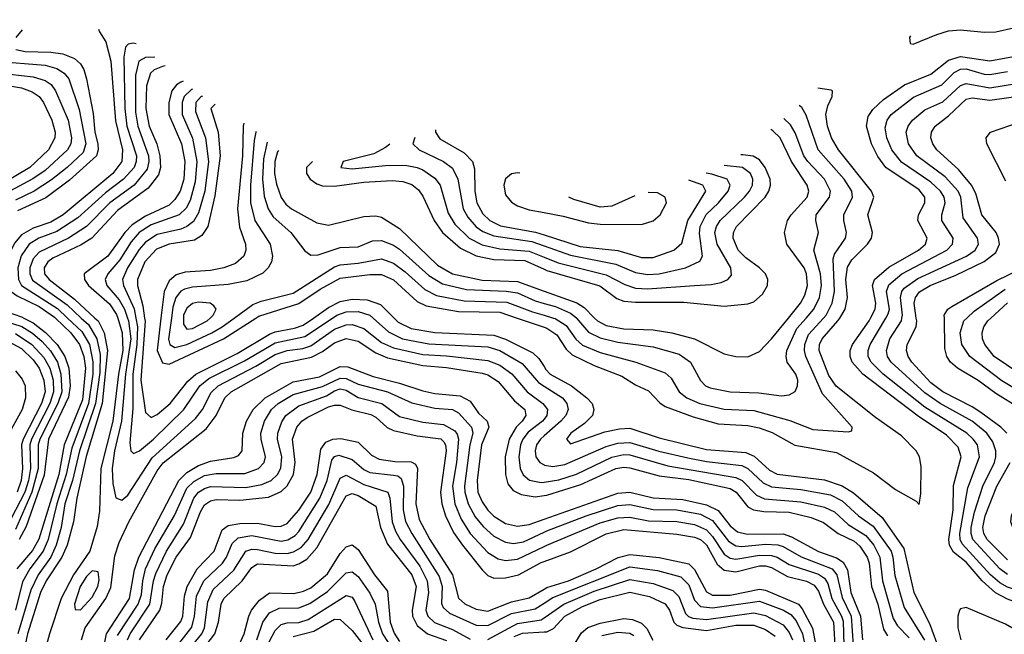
# Model space of a CAD drawing. Header units: inches. Extents: x 501365 to 657855, y 482276 to 547543.
# Tile 445 of 656: x 558224 to 561559, y 538928 to 541011. Entities that reach past the tile are written whole.
import ezdxf

# ---------------------------------------------------------------- set-up
doc = ezdxf.new("R2010")
doc.units = ezdxf.units.IN
doc.header["$MEASUREMENT"] = 0
for name, color, linetype in [('A5553', 7, 'Continuous'), ('A5554', 7, 'Continuous'), ('A5563', 7, 'Continuous'), ('A5564', 7, 'Continuous')]:
    doc.layers.add(name, color=color, linetype=linetype)

msp = doc.modelspace()

# ---------------------------------------------------------------- linework, layer by layer
at = {"layer": 'A5553', "color": 5}
for points, elevation in [([(558142, 540000), (558231.1, 539971.1), (558268.2, 539948.2), (558299.9, 539919.9), (558328.5, 539888.5), (558352.4, 539850), (558364.1, 539810), (558367.3, 539750), (558353.7, 539710), (558292, 539590), (558287.4, 539570), (558286.7, 539490), (558265.7, 539410), (558210, 539283.3)], 3960), ([(558479, 540000), (558489.8, 539990), (558510.2, 539950), (558522.1, 539890), (558503.7, 539710), (558449.7, 539530.3), (558417.6, 539390), (558406.8, 539310), (558384.6, 539230), (558367.3, 539190), (558313.9, 539110), (558295.2, 539070), (558251.1, 538930), (558229.4, 538830), (558197.1, 538762.9)], 4080), ([(558386.3, 540000), (558434.8, 539954.8), (558460.4, 539910), (558471.9, 539851.9), (558472.1, 539810), (558457.6, 539710), (558400.6, 539559.4), (558381.8, 539470), (558349.8, 539370), (558320.9, 539250), (558303.9, 539210), (558258.3, 539150), (558234.1, 539105.9), (558209.9, 539010)], 4040), ([(558345, 540000), (558397.9, 539950), (558426.9, 539910), (558441.5, 539870), (558446.9, 539830), (558436.7, 539723.3), (558374.5, 539570), (558356.6, 539470), (558289.2, 539250.8), (558267.8, 539212.2), (558215.1, 539150)], 4020), ([(558433, 540000), (558457.5, 539977.5), (558485, 539930), (558496.3, 539876.3), (558495.4, 539815.4), (558481.5, 539710), (558426.3, 539550), (558403, 539450), (558377.7, 539370), (558364.8, 539290), (558348, 539230), (558329.6, 539190), (558286.5, 539130), (558261.9, 539078.1), (558217.5, 538930)], 4060), ([(558237.9, 540000), (558270, 539983.4), (558311.3, 539951.3), (558350.7, 539910.7), (558377.7, 539870), (558390.5, 539830.5), (558395, 539770), (558390, 539732.2), (558321.8, 539590), (558307.1, 539467.1), (558246.2, 539293.8), (558222, 539250)], 3980), ([(558556.2, 540000), (558571.6, 539950), (558573.5, 539890), (558558.4, 539810), (558539.5, 539650), (558499.3, 539490), (558494.5, 539345.5), (558486.2, 539293.8), (558461.3, 539210), (558406.1, 539130), (558364.2, 539050), (558324.7, 538930), (558285.8, 538785.8)], 4120), ([(558589.2, 540000), (558592.5, 539990), (558600.4, 539930), (558582.5, 539810), (558568.8, 539650), (558545.9, 539550), (558537.7, 539490), (558539.9, 539439.9), (558550, 539390.3), (558570, 539382.6), (558590, 539399.3), (558673.4, 539526.6), (558820, 539660), (558843, 539690), (558872.4, 539747.6), (558896.4, 539770), (559023.6, 539836.4), (559090, 539876.4), (559130, 539889.9), (559183.1, 539896.9), (559210, 539905.3), (559290, 539962.3), (559330, 539977.1), (559350, 539977.8), (559390, 539964.7), (559450, 539916.9), (559490, 539898.7), (559590, 539876.5), (559670, 539872.4), (559810, 539856.2), (559850, 539839.9), (559891.4, 539811.4), (559943.4, 539750), (559996.3, 539710), (560000, 539705.2)], 4140), ([(558617.9, 540000), (558623.8, 539970), (558621.4, 539910), (558608, 539810), (558606.9, 539693.1), (558596.9, 539576.9), (558601.2, 539550), (558610, 539540.5), (558630, 539549.6), (558677.9, 539590), (558780.4, 539690), (558833.9, 539770), (558864.8, 539795.2), (558985.1, 539854.9), (559090, 539915.6), (559190, 539936.9), (559283.6, 540000)], 4160), ([(558647.4, 540000), (558649, 539989), (558634.6, 539790), (558650, 539679.7), (558670, 539662.9), (558690, 539673.5), (558733.9, 539710), (558793.9, 539786.1), (558820.6, 539810), (558960.6, 539879.4), (559070, 539945.1), (559090, 539953.7), (559154.4, 539965.6), (559184.2, 539975.8), (559219, 540000)], 4180), ([(558702.8, 540000), (558690.2, 539890.2), (558707.7, 539847.7), (558730, 539843.6), (558914.2, 539930), (559024.1, 540000)], 4220), ([(558738.2, 540000), (558728.7, 539928.7), (558733, 539910), (558750, 539899.9), (558790, 539909.8), (558875.5, 539950), (558909.9, 539970), (558951, 540000)], 4240), ([(558779.3, 540000), (558778.8, 539978.8), (558790, 539962.8), (558810, 539964.3), (558858.8, 539990), (558869.4, 540000)], 4260), ([(559421.6, 540000), (559473.4, 539953.4), (559520.5, 539930), (559610, 539912.4), (559810, 539902.6), (559850.5, 539890.5), (559926.4, 539846.4), (559981.3, 539781.3), (560000, 539769.4)], 4160), ([(559492.5, 540000), (559506.3, 539986.3), (559550, 539964.1), (559630, 539950.7), (559830, 539942.4), (559870, 539928.7), (559962, 539882), (559982.7, 539862.7), (560000, 539835.2)], 4180), ([(559909.1, 540000), (560000, 539969)], 4220), ([(558210, 539947.1), (558265, 539910), (558305.9, 539865.9), (558326.4, 539830), (558337.2, 539790), (558339.2, 539750), (558326.2, 539710), (558263.8, 539590), (558258.7, 539570), (558260.6, 539490), (558254.3, 539450), (558241.4, 539410), (558179.9, 539290)], 3940), ([(558169.1, 539930), (558230, 539897.3), (558270, 539858.2), (558290.6, 539830), (558306.2, 539790), (558310, 539750), (558298.1, 539710), (558236.5, 539590), (558230.4, 539570), (558234.2, 539490), (558229.1, 539450), (558216, 539410)], 3920), ([(558433.5, 538910), (558446, 538950), (558516.1, 539050), (558533, 539087), (558546.1, 539193.9), (558560.6, 539239.4), (558593.4, 539310), (558690, 539482.4), (558710, 539509.2), (558855.6, 539624.3), (558889.9, 539670), (558918.7, 539730), (558940.1, 539750), (559110, 539845.9), (559212.8, 539867.2), (559250, 539886.1), (559290, 539916.2), (559330, 539930.5), (559370, 539921.2), (559430, 539882.3), (559470, 539865.2), (559590, 539838.6), (559670, 539831.9), (559790, 539813.3), (559810, 539807.1), (559845.1, 539785.1), (559899.5, 539719.5), (559935.1, 539690), (559937.9, 539670), (559925.5, 539650), (559905.1, 539630), (559881.6, 539590), (559868.9, 539530), (559869.3, 539470), (559877.8, 539437.8), (559895.8, 539415.8), (559922, 539402), (559970, 539393.7), (560000, 539398.2)], 4120), ([(558210, 539820.8), (558232.9, 539792.9), (558243.2, 539770), (558244.5, 539730), (558232.6, 539690), (558177.2, 539590)], 3880), ([(558510.3, 538890), (558518.1, 538930), (558596.2, 539050), (558612.6, 539147.4), (558627.3, 539190), (558762.8, 539450), (558790, 539476.2), (558830, 539499.8), (558870, 539514.5), (558950, 539526.9), (558965.3, 539534.7), (558977.2, 539550), (558979.9, 539610), (558992.9, 539650), (559014.9, 539690), (559055.7, 539730), (559150, 539783.9), (559239.7, 539800.3), (559310, 539835.5), (559335.1, 539835.1), (559421.8, 539801.8), (559510, 539779.7), (559590, 539753.3), (559630, 539744.7), (559716.2, 539736.2), (559750, 539717.8), (559777.6, 539677.6), (559807.4, 539650), (559812.5, 539630), (559788.3, 539570), (559773.8, 539450), (559775.9, 539410), (559790, 539377.4), (559810, 539348.6), (559830, 539328.4), (559870, 539303.8), (559910, 539294.8), (559950, 539300.4), (560000, 539318.2)], 4080), ([(558555.8, 538924.2), (558625.3, 539030), (558636.6, 539063.4), (558640.8, 539110), (558650.8, 539150), (558682.3, 539217.7), (558749, 539331), (558790, 539423), (558813.5, 539446.5), (558850, 539466.1), (558890, 539473.8), (558986.3, 539473.7), (559033.5, 539490), (559052.1, 539510), (559056.8, 539530), (559041.6, 539590), (559041, 539610), (559053.6, 539650), (559077, 539690), (559099.7, 539710), (559150, 539740.5), (559250, 539767.7), (559310, 539796.7), (559330, 539795.4), (559370, 539776.2), (559470, 539749.8), (559552.2, 539712.2), (559630, 539694.2), (559690, 539690.1), (559710, 539678.6), (559754.4, 539630), (559759.2, 539610), (559748.3, 539570), (559730.3, 539430), (559731.3, 539410), (559742.8, 539370), (559766.7, 539326.7), (559793.3, 539293.3), (559830, 539260.8), (559870, 539240.2), (559896.3, 539236.3), (559930, 539241.9), (560000, 539274)], 4060), ([(558589.8, 538910), (558598.5, 538930), (558665.5, 539030), (558677.3, 539110), (558685.1, 539134.9), (558721.3, 539210), (558778.7, 539301.3), (558814, 539390), (558830, 539410.1), (558850, 539422.9), (558870, 539428.7), (558990, 539425.7), (559043.9, 539436.1), (559075.4, 539450), (559097.4, 539470), (559108.8, 539491.2), (559111.8, 539530), (559097.9, 539590), (559098.7, 539610), (559111.6, 539648.4), (559125.5, 539670), (559170, 539702.5), (559263.4, 539736.6), (559290, 539753.7), (559310, 539759.8), (559330, 539755.9), (559370, 539731.2), (559450.7, 539710.7), (559510, 539666.1), (559590, 539647.4), (559659.3, 539639.3), (559697.7, 539617.7), (559706.3, 539606.3), (559710.3, 539590), (559703.8, 539510), (559689.5, 539430), (559697.7, 539370), (559718.8, 539318.8), (559750.1, 539270), (559810, 539205.6), (559844.1, 539184.1), (559870, 539178.3), (559910, 539183), (560000, 539225.6)], 4040), ([(558630, 538910), (558698.4, 539010), (558705.9, 539034.1), (558711.1, 539090), (558724.1, 539130), (558754, 539190), (558803.1, 539256.9), (558836.2, 539343.8), (558850, 539367.1), (558870, 539381.1), (558890, 539384.9), (558970, 539382.8), (559067.3, 539392.7), (559110, 539411.7), (559130, 539431.6), (559151, 539470), (559157, 539510), (559148.4, 539590), (559162.8, 539630), (559179.7, 539650), (559197.5, 539662.5), (559270, 539698.9), (559290, 539704.7), (559310, 539705), (559349.1, 539689.1), (559413.3, 539673.3), (559430, 539664), (559468.7, 539628.7), (559490, 539618.6), (559570, 539600.4), (559650, 539590.6), (559660.2, 539580.2), (559666.6, 539570), (559668.5, 539550), (559649.4, 539410), (559654.2, 539370), (559666.8, 539330), (559693.9, 539273.9), (559723.7, 539230), (559790, 539146.9), (559810, 539127.9), (559830, 539119), (559870, 539120.2), (559913.2, 539130), (559990, 539171.3), (560000, 539175)], 4020), ([(560000, 539657.4), (559994.5, 539650), (559946.6, 539613.4), (559928.6, 539590), (559920, 539570), (559914.2, 539530), (559918.9, 539490), (559929, 539469), (559950.8, 539450.8), (559990, 539442.4), (560000, 539443.9)], 4140), ([(558720.2, 538910), (558770, 538972.3), (558776.8, 538990), (558782.8, 539057.2), (558791.2, 539090), (558825.3, 539150), (558883.3, 539210), (558910, 539282.5), (558930, 539296.8), (558970, 539303.9), (559030, 539305), (559090, 539293.3), (559110, 539294.5), (559130, 539304.1), (559170, 539349.4), (559210.4, 539409.6), (559231.7, 539470), (559244.3, 539555.7), (559261, 539579), (559284.8, 539590), (559312.1, 539592.1), (559370, 539579.4), (559415.3, 539535.3), (559442, 539522), (559494.4, 539514.4), (559550, 539513.1), (559564.3, 539504.3), (559571, 539490), (559565.6, 539370), (559577.4, 539317.4), (559612.8, 539250), (559689.6, 539130), (559710.5, 539050.5), (559732.1, 539032.1), (559770, 539013.1), (559810, 539007.1), (559890, 539038.1), (559950, 539052), (560000, 539081)], 3980), ([(560000, 539600.4), (559988.1, 539590), (559974.5, 539570), (559969.5, 539550), (559972.2, 539530), (559986.3, 539510), (560000, 539503)], 4160), ([(558758.4, 538890), (558807.2, 538952.8), (558816.8, 538990), (558822.6, 539057.4), (558847.5, 539110), (558911.4, 539170), (558925, 539190), (558943.8, 539236.2), (558964.6, 539255.4), (559010, 539262.8), (559110, 539243.9), (559132, 539248), (559157.1, 539262.9), (559170, 539276.5), (559241.1, 539390), (559265.7, 539450), (559281.9, 539518.1), (559290, 539530.5), (559304.9, 539535.1), (559350, 539521.1), (559390, 539487), (559410, 539476.5), (559490, 539467.9), (559505.1, 539465.1), (559516.7, 539456.7), (559523.5, 539430), (559522.9, 539350), (559531.1, 539311.1), (559552.3, 539270), (559644.5, 539124.5), (559654.8, 539090), (559652.9, 539032.9), (559658.7, 539018.7), (559680.2, 539000.2), (559770, 538959.1), (559810, 538958.3), (559890, 538998.8), (559970, 539015.1), (560000, 539034.4)], 3960), ([(558800.2, 538879.8), (558841.3, 538930), (558850, 538950), (558861.2, 539038.8), (558879.8, 539080.2), (558950, 539145.4), (558990.4, 539209.6), (559010, 539216.5), (559030, 539215.9), (559090, 539202.8), (559130, 539202.5), (559151.6, 539208.4), (559177, 539223), (559200.9, 539250), (559271.3, 539368.7), (559310, 539456.9), (559330, 539467.7), (559390, 539436.5), (559470.5, 539410.5), (559478.1, 539390), (559485.6, 539310), (559497.5, 539277.5), (559512.8, 539250), (559579.5, 539159.5), (559604.7, 539110), (559608.9, 539070), (559599.9, 539010), (559606.5, 538990), (559628.7, 538968.7), (559690, 538944.8), (559750, 538912.1)], 3940), ([(558826.4, 538853.6), (558885.2, 538930), (558897.4, 538970), (558906.2, 539030), (558915.8, 539050), (558977.5, 539110), (559010, 539154.5), (559030, 539167), (559150, 539160.2), (559170, 539166.8), (559196.5, 539183.5), (559230, 539221.8), (559330, 539397.5), (559350, 539405.2), (559370, 539398.2), (559430, 539362.3), (559446.7, 539290), (559470, 539233.4), (559552.8, 539130), (559566.6, 539090), (559553.5, 539010), (559554.8, 538990), (559570, 538957.9), (559605.9, 538930), (559670, 538907.2)], 3920), ([(558967.3, 538892.7), (558984.2, 538930), (558999.8, 538990), (559009.6, 539010.4), (559036.2, 539043.8), (559070, 539068.8), (559153.2, 539066.8), (559185.8, 539074.2), (559210, 539086.3), (559266.8, 539133.2), (559310, 539202.7), (559330, 539225.1), (559350, 539231.8), (559370, 539215.3), (559425.9, 539130), (559470, 539075.1), (559478.4, 538970), (559492.1, 538932.1), (559510, 538904.1)], 3880), ([(559027.7, 538910), (559047.9, 538970), (559070, 539001.7), (559102.8, 539017.2), (559170, 539018.4), (559207, 539033), (559266.6, 539073.4), (559330, 539136.6), (559350, 539140.1), (559370, 539124.4), (559410, 539067.5), (559428.4, 539030), (559439.3, 538970), (559452.5, 538930), (559491.8, 538871.8)], 3860), ([(559037, 538843), (559090, 538941), (559110, 538961.7), (559130, 538967.7), (559170, 538968.9), (559201.3, 538978.7), (559330, 539059.5), (559350, 539053.8), (559359.7, 539039.7), (559419.7, 538910)], 3840), ([(559150, 538921.3), (559220.9, 538939.1), (559290, 538979.6), (559310, 538978.3), (559350, 538940.8), (559436.9, 538830)], 3820), ([(559810, 538910.5), (559910, 538965.2), (559990, 538977.6), (560000, 538984.4)], 3940), ([(559899.1, 538920.9), (559927.5, 538932.5), (560000, 538936.4)], 3920)]:
    msp.add_lwpolyline(points, dxfattribs=dict(at, elevation=elevation))
at = {"layer": 'A5553', "color": 5, "elevation": 4140}
msp.add_lwpolyline([(558470, 539143.2), (558450, 539124.3), (558429.5, 539090), (558410.2, 539030), (558412, 539012), (558430, 539011.8), (558470, 539054.4), (558488.7, 539090), (558493.2, 539113.2), (558490, 539140.4)], close=True, dxfattribs=at)
at = {"layer": 'A5554', "color": 5}
for points, elevation in [([(558491.7, 540978.7), (558494.1, 540970), (558515.9, 540935.9), (558533, 540870), (558548.3, 540668.3), (558572.8, 540570), (558569.8, 540530), (558539.6, 540490), (558371.4, 540350), (558330, 540324.9), (558270, 540304.9), (558230, 540281.3), (558206.8, 540253.2), (558194.9, 540230), (558184.7, 540190), (558181.6, 540150), (558185.2, 540110), (558195.7, 540090), (558215.6, 540075.6), (558290, 540039.4), (558342.4, 540002.4), (558345, 540000)], 4020), ([(558233.2, 540975.9), (558211.6, 540950)], 3980), ([(557939.3, 540947.8), (557886.2, 540910), (557875.1, 540890), (557898.8, 540870), (557970, 540837.4), (558130, 540796.6), (558230, 540780), (558266.9, 540766.9), (558290, 540750.1), (558305, 540730), (558333.5, 540670), (558343.9, 540630), (558343.5, 540610), (558321.9, 540570), (558258.9, 540510), (558158.3, 540450), (558054.5, 540350), (558000.4, 540290), (557993, 540250), (558013.5, 540130), (558003.2, 540010), (558005.6, 540000)], 3920), ([(558211.7, 540910), (558242.7, 540902.7), (558330, 540900.4), (558370, 540894.7), (558410, 540878.8), (558430, 540861.3), (558441.5, 540841.5), (558450.9, 540810.9), (558472.6, 540692.6), (558478.3, 540630), (558488.9, 540590), (558490.4, 540570), (558484.6, 540550), (558392.7, 540467.4), (558312.6, 540407.4), (558216.5, 540363.5)], 3980), ([(558618.4, 540929.1), (558609, 540931), (558591.7, 540928.3), (558582.7, 540917.3), (558576.6, 540883.4), (558580.8, 540710), (558587.5, 540650), (558619.9, 540550), (558619.1, 540530), (558611.5, 540510), (558576, 540470), (558515.4, 540424.6), (558421.1, 540338.9), (558350, 540292.9), (558289.6, 540270), (558256.3, 540250), (558229.2, 540210.8), (558218.5, 540170), (558219.8, 540130), (558230.6, 540110), (558352, 540032), (558386.3, 540000)], 4040), ([(558681.4, 540883.4), (558650, 540882.5), (558628.2, 540870), (558616.9, 540823.1), (558617, 540697), (558624.8, 540650), (558660, 540550), (558661.8, 540530), (558655.9, 540504.1), (558612.3, 540450), (558530.1, 540390), (558450, 540309.9), (558389.3, 540270.7), (558290, 540223.3), (558270, 540200.8), (558258.5, 540170), (558258.4, 540150), (558268.2, 540128.2), (558384.6, 540044.6), (558433, 540000)], 4060), ([(558141.2, 540870), (558310, 540856.3), (558350, 540845.3), (558375, 540830), (558390.5, 540810.5), (558426.1, 540706.1), (558448.6, 540590), (558438.8, 540561.2), (558385.3, 540510), (558331.8, 540468.2), (558272.8, 540430), (558210, 540399.8)], 3960), ([(558717.3, 540854.2), (558707.6, 540852.4), (558679.3, 540840.7), (558667.2, 540830), (558653.8, 540786.2), (558651.7, 540710), (558662.8, 540650), (558688.2, 540590), (558699, 540550), (558701.6, 540510), (558694.8, 540485.2), (558659.6, 540440.4), (558555.7, 540364.3), (558469, 540271), (558432.3, 540247.7), (558336.7, 540203.3), (558319.1, 540190), (558307.1, 540170), (558308.4, 540150), (558324, 540130), (558410, 540063.6), (558479, 540000)], 4080), ([(558150, 540830.6), (558270, 540817.2), (558310, 540804.5), (558330.8, 540790.8), (558345.9, 540770), (558388.5, 540670), (558399.6, 540610), (558397.8, 540590), (558386.7, 540570), (558310, 540499.6), (558268.8, 540471.2), (558190.7, 540429.3)], 3940), ([(558777.8, 540803), (558770, 540799.6), (558754.8, 540790), (558739.7, 540770), (558729, 540730), (558729, 540690), (558772.2, 540590), (558783.4, 540530), (558779.6, 540470), (558767.4, 540430), (558750, 540401.5), (558730, 540382.3), (558650, 540345.6), (558604.7, 540315.3), (558579.8, 540290), (558522.3, 540210), (558443, 540150), (558443.8, 540130), (558457.8, 540110), (558527.9, 540047.9), (558552.4, 540012.4), (558556.2, 540000)], 4120), ([(558809.5, 540775), (558805.8, 540774.2), (558781.6, 540750), (558774.6, 540730), (558775, 540690), (558809.2, 540609.2), (558824.4, 540530), (558818.4, 540461.6), (558802, 540398), (558787.8, 540372.2), (558764, 540350), (558670, 540316.1), (558629, 540290), (558601.6, 540258.4), (558563.1, 540196.9), (558522.9, 540150), (558513.6, 540130), (558519.3, 540110), (558561.2, 540061.2), (558579.2, 540030), (558589.2, 540000)], 4140), ([(558843.9, 540750.9), (558839.3, 540750), (558820.3, 540730), (558820, 540700), (558854, 540610), (558864.1, 540530), (558850.8, 540430), (558830, 540356), (558812.5, 540327.5), (558790, 540309.7), (558770, 540301.1), (558690, 540283.3), (558650, 540257.1), (558628.4, 540231.6), (558589.8, 540170), (558572.7, 540130), (558576, 540110), (558611.6, 540031.6), (558617.9, 540000)], 4160), ([(558886.2, 540724.7), (558871.5, 540710), (558896.1, 540630), (558903.5, 540550), (558885.5, 540414.5), (558861.6, 540310), (558840.6, 540279.4), (558815.8, 540264.2), (558730, 540250), (558687.2, 540232.8), (558648.6, 540190), (558623.6, 540130), (558623.8, 540110), (558641.3, 540041.3), (558647.4, 540000)], 4180), ([(558983.6, 540660.4), (558980.6, 540650), (558978.8, 540550), (558961.7, 540370), (558968.2, 540308.2), (558989.2, 540250), (558990.1, 540230), (558982.9, 540210), (558955.1, 540184.9), (558915.8, 540170), (558870, 540161.5), (558785.1, 540154.9), (558754.1, 540145.9), (558730, 540125.7), (558713.1, 540090), (558702.8, 540000)], 4220), ([(559024.6, 540631.8), (559023.7, 540630), (559018.9, 540601.1), (559005.6, 540450), (559006.1, 540390), (559021.1, 540330), (559072.8, 540250), (559080.9, 540210), (559076.6, 540190), (559065.4, 540170), (559047.8, 540152.2), (558993.9, 540126.1), (558930, 540113.2), (558810, 540104.8), (558782.5, 540097.5), (558769.5, 540090.5), (558753.2, 540070), (558743.1, 540036.9), (558738.2, 540000)], 4240), ([(559562.7, 540611.6), (559555.2, 540590), (559576.8, 540570), (559659.5, 540530), (559690, 540507.4), (559708.5, 540470), (559726.4, 540370), (559741.9, 540341.9), (559770, 540309.2), (559793, 540293), (559830, 540278), (559958.8, 540258.8), (560000, 540244.2)], 4360), ([(559631.9, 540637.1), (559632.2, 540630), (559647.6, 540607.6), (559730, 540559.5), (559757.5, 540530), (559764.9, 540504.9), (559765.3, 540430), (559772.7, 540390), (559792.7, 540352.7), (559816.2, 540330), (559852.7, 540312.7), (559970.7, 540290.7), (560000, 540281.5)], 4380), ([(559062.4, 540596.1), (559050, 540539.7), (559046, 540470), (559052.6, 540412.6), (559065.2, 540370), (559082.7, 540342.7), (559142.5, 540290), (559190, 540228), (559210, 540213.2), (559234.6, 540214.6), (559310, 540238.8), (559370, 540240.8), (559418.6, 540261.4), (559450, 540263.1), (559490, 540246.6), (559510, 540233), (559610, 540143.7), (559655.7, 540115.7), (559737.2, 540097.2), (559871.2, 540091.2), (559910, 540084.9), (559970, 540057.8), (560000, 540049.4)], 4260), ([(559477.6, 540589), (559462.8, 540577.2), (559423.5, 540556.5), (559320.2, 540530), (559312, 540510), (559350, 540505.5), (559463.3, 540516.7), (559530, 540517.9), (559570, 540510.4), (559590, 540501.9), (559630, 540474), (559647.8, 540450), (559675.5, 540355.5), (559697.9, 540317.9), (559746.9, 540270), (559790, 540247.8), (559850, 540234.2), (559950, 540226.7), (560000, 540206.6)], 4340), ([(559100.9, 540567.2), (559097.4, 540562.6), (559088, 540530), (559086.9, 540490), (559093.5, 540453.5), (559110, 540408.9), (559125.8, 540385.8), (559144.5, 540370), (559230, 540323), (559270, 540314.3), (559390, 540344.4), (559430, 540346), (559450, 540341.3), (559510, 540303.5), (559638.8, 540178.8), (559689.7, 540149.7), (559790, 540128.8), (559910, 540124.1), (560000, 540091.4)], 4280), ([(559215.9, 540529.8), (559195.5, 540510), (559196, 540490), (559208.4, 540470), (559230, 540454.5), (559250, 540448.1), (559290, 540447.1), (559390, 540460.6), (559486, 540466), (559522.3, 540462.3), (559551.9, 540451.9), (559574.3, 540434.3), (559590, 540412.8), (559627.6, 540330), (559655.6, 540290), (559716.6, 540236.6), (559770.2, 540210.2), (559830, 540198.3), (559934.8, 540194.8), (560000, 540165.3)], 4320), ([(559918, 540491.1), (559910, 540491.8), (559890, 540488.2), (559870, 540471.3), (559863.5, 540450), (559870, 540417.8), (559890, 540392.9), (559910, 540379.9), (559950, 540366.7), (560000, 540357.3)], 4420), ([(558951, 540000), (559014, 540046), (559042.6, 540057.4), (559150, 540083.9), (559290, 540173.3), (559310, 540180.5), (559370, 540185.4), (559450, 540200.9), (559490, 540186.3), (559530, 540156.4), (559596.2, 540096.2), (559636.2, 540076.2), (559730, 540058.6), (559874, 540054), (559960.8, 540020.8), (560000, 540009.3)], 4240), ([(559024.1, 540000), (559033.8, 540006.2), (559170, 540048.8), (559241.8, 540098.2), (559310, 540135.2), (559410, 540148), (559450, 540148), (559490, 540128.9), (559570, 540056.2), (559601, 540041), (559710, 540022.3), (559850, 540020.1), (559909.1, 540000)], 4220), ([(558869.4, 540000), (558879.9, 540010), (558889.2, 540030), (558881.2, 540041.2), (558869.6, 540050), (558830, 540053.4), (558810, 540049.2), (558790, 540033.9), (558779.5, 540010), (558779.3, 540000)], 4260), ([(559219, 540000), (559270, 540035.6), (559310, 540055.7), (559350, 540064.2), (559401.3, 540061.3), (559446.1, 540046.1), (559492.5, 540000)], 4180), ([(558151.5, 540031.5), (558230, 540004.1), (558237.9, 540000)], 3980), ([(559283.6, 540000), (559298.5, 540010), (559330, 540020.6), (559370, 540021.6), (559410.2, 540010.2), (559421.6, 540000)], 4160)]:
    msp.add_lwpolyline(points, dxfattribs=dict(at, elevation=elevation))
at = {"layer": 'A5563', "color": 5}
for points, elevation in [([(560000, 539969), (560010, 539965.6), (560043.1, 539943.1), (560074.4, 539894.4), (560095.2, 539875.2), (560170, 539838.6), (560263.5, 539803.5), (560310, 539773.4), (560353.3, 539753.3), (560392.1, 539712.1), (560410, 539700.8), (560504.9, 539664.9), (560590, 539641.4), (560690, 539636.3), (560728.5, 539628.5), (560772.5, 539612.5), (560849.4, 539569.3), (560990, 539544.3), (561116, 539476), (561190, 539419.1), (561259.8, 539379.8), (561270, 539368.2), (561275.6, 539404.4), (561277.3, 539497.3), (561271.7, 539530), (561260.7, 539550), (561210, 539600.9), (561122.7, 539662.7), (560988.8, 539768.8), (560964.9, 539804.9), (560932.1, 539890), (560932.8, 539910), (560941.8, 539930), (560995.4, 539990), (561001.4, 540000)], 4220), ([(560031.6, 540000), (560038.1, 539998.1), (560074.8, 539974.8), (560108, 539928), (560130, 539908.5), (560190, 539883.2), (560310.8, 539850.8), (560410, 539814.3), (560430, 539795.7), (560457.1, 539750), (560483.3, 539730), (560527.2, 539710), (560610, 539691.2), (560710, 539687), (560832.9, 539652.9), (560910, 539622.2), (561030, 539614.9), (561042, 539618), (561044, 539630), (560943.2, 539743.2), (560886.4, 539870), (560882.1, 539890), (560883, 539910), (560896.1, 539943.9), (560946.8, 540000)], 4240), ([(560110.2, 540000), (560150, 539952.6), (560190, 539932.5), (560250, 539918.6), (560370, 539902.3), (560457.7, 539877.7), (560495.7, 539850), (560530, 539787.8), (560547.2, 539770), (560563.1, 539763.1), (560630, 539749.4), (560727.1, 539747.1), (560803.9, 539736.1), (560830, 539739.5), (560850, 539751.5), (560858.5, 539770), (560859.5, 539790), (560852.4, 539810), (560823.9, 539850), (560819.7, 539870), (560822.6, 539890), (560856, 539964), (560887.5, 540000)], 4260), ([(560171.3, 540000), (560181.3, 539990), (560210, 539975.2), (560270, 539963.7), (560370, 539959.5), (560432.9, 539950), (560510, 539929.7), (560610, 539878.4), (560650, 539869.3), (560690, 539868.8), (560730, 539886.8), (560770, 539929.6), (560827.8, 540000)], 4280), ([(561802.4, 538922.4), (561710, 538974), (561630, 539025.2), (561570, 539047.6), (561529.3, 539069.3), (561483.5, 539110), (561430, 539172.3), (561386.9, 539206.9), (561373.6, 539230), (561370.9, 539250), (561385.1, 539350), (561387.1, 539432.9), (561413.1, 539530), (561402.6, 539562.6), (561363.3, 539603.3), (561267.3, 539667.3), (561079.8, 539810), (561043.6, 539850), (561036.6, 539870), (561036.8, 539890), (561045.1, 539910), (561101, 539990), (561106.1, 540000)], 4180), ([(561924.1, 538864.1), (561830, 538957.1), (561730, 539007.5), (561650, 539060.9), (561570, 539088.5), (561543.3, 539103.3), (561512.2, 539130), (561415.5, 539235.5), (561409.2, 539250), (561408.2, 539270), (561435.6, 539424.4), (561474.3, 539530), (561467.4, 539570), (561453.5, 539590), (561431.4, 539610), (561290, 539698.1), (561148.9, 539810), (561107.6, 539850), (561098.1, 539870), (561097.4, 539890), (561103.9, 539910), (561157.5, 540000)], 4160), ([(561570, 539130.6), (561543.8, 539150), (561451.6, 539250), (561446.2, 539270), (561447, 539290), (561458, 539342), (561486.5, 539430), (561525.9, 539510), (561530.2, 539530), (561529.7, 539550), (561520.3, 539580.3), (561499.1, 539610), (561450.3, 539650), (561341.4, 539710), (561290, 539746), (561175.8, 539850), (561163.4, 539870), (561159.8, 539890), (561171.2, 539930), (561210, 539990), (561212, 540000)], 4140), ([(561567.1, 539610), (561547.3, 539630), (561479.5, 539679.5), (561450, 539699.3), (561350, 539750.4), (561310, 539780.8), (561245.7, 539850), (561233.4, 539870), (561227.8, 539890), (561229.6, 539910), (561259.7, 539970), (561262, 539990), (561260.6, 540000)], 4120), ([(562190, 538924.5), (562170, 538936), (562051.3, 538971.3), (562010, 538988.7), (561950, 539035.5), (561870, 539110.4), (561619.8, 539250), (561587.2, 539290), (561581, 539310), (561583.1, 539330), (561614.6, 539410), (561669.2, 539490), (561695.7, 539550), (561705.7, 539590), (561699, 539610), (561663.7, 539650), (561610, 539694.1), (561530, 539744.2), (561470, 539788.6), (561399.9, 539830), (561376.7, 539850), (561363.9, 539870), (561357, 539897), (561355.6, 540000)], 4080), ([(561610, 539750.8), (561550, 539787.5), (561442.4, 539870), (561415.4, 539910), (561409.3, 539950), (561422, 539990), (561432.2, 540000)], 4060), ([(561650, 539784.4), (561524.5, 539870), (561492.6, 539910), (561485, 539930), (561483.6, 539950), (561489.2, 539970), (561502.5, 539990), (561513.4, 540000)], 4040), ([(560000, 539835.2), (560005.9, 539825.9), (560021.2, 539810), (560092.6, 539770), (560145, 539730), (560162.6, 539710), (560169.1, 539690), (560163.8, 539670), (560137.3, 539642.7), (560090.2, 539610), (560076.3, 539590), (560090, 539574.2), (560205.6, 539614.4), (560255.3, 539624.7), (560290, 539626.7), (560390, 539594.4), (560550, 539554.7), (560683.9, 539543.9), (560712.1, 539532.1), (560764, 539484), (560790, 539471.1), (560950, 539451.4), (561010, 539432), (561047.7, 539407.7), (561144.6, 539324.6), (561219, 539219), (561252.2, 539070), (561305.1, 538965.1), (561340.4, 538870)], 4180), ([(560000, 539769.4), (560062.1, 539730), (560077.6, 539710), (560082, 539690), (560074, 539670), (560057, 539650), (560000, 539600.4)], 4160), ([(560000, 539705.2), (560011.8, 539690), (560009.4, 539670), (560000, 539657.4)], 4140), ([(560000, 539503), (560002, 539502), (560030, 539496.8), (560070, 539503.9), (560210, 539564.5), (560250, 539576.2), (560290, 539578.8), (560389, 539549), (560486.6, 539526.6), (560550, 539514), (560670, 539500.2), (560690.2, 539490.2), (560741.7, 539441.7), (560770, 539428), (560870, 539418.6), (560970, 539401.2), (561010, 539381.1), (561065.2, 539330), (561114.7, 539294.7), (561175, 539210), (561181.4, 539190), (561188.2, 539128.2), (561219.1, 539019.1), (561288.2, 538908.2)], 4160), ([(560000, 539443.9), (560050, 539451.4), (560110, 539471.2), (560230, 539528.1), (560270, 539537.3), (560290, 539536.1), (560419.2, 539499.2), (560650, 539460.2), (560670.7, 539450), (560719.6, 539399.6), (560747.1, 539387.1), (560870, 539376.7), (560950, 539359.5), (560983.1, 539343.1), (561030, 539301), (561090, 539263.1), (561116.5, 539230), (561137.4, 539190), (561146.6, 539110), (561182.4, 538982.4), (561196.9, 538956.9), (561236.9, 538916.9)], 4140), ([(561570, 539180.2), (561501.2, 539250), (561489.3, 539270), (561486.5, 539290), (561493.5, 539330), (561533.7, 539430), (561578.9, 539510)], 4120), ([(560000, 539398.2), (560010, 539399.7), (560124.3, 539435.7), (560243.4, 539490), (560270, 539494.6), (560290, 539492.7), (560390, 539464.9), (560490, 539453.2), (560630, 539422), (560650.7, 539410), (560690, 539360.2), (560709, 539350), (560744.4, 539344.3), (560830, 539341.7), (560904.1, 539324.1), (560946.8, 539306.8), (560995.6, 539270), (561050, 539243.5), (561070, 539227.4), (561094.5, 539190), (561100.9, 539170), (561108.6, 539090), (561130.2, 539030), (561150, 538945.4), (561163.6, 538923.6)], 4120), ([(560000, 539318.2), (560250, 539407.1), (560290, 539409.6), (560370, 539391), (560470, 539385.1), (560550, 539367.2), (560590, 539347.8), (560630, 539295.9), (560655.3, 539275.3), (560688.1, 539268.1), (560810, 539268.4), (560838.3, 539258.3), (560930, 539209), (560990, 539187.2), (561012.8, 539172.8), (561027.2, 539147.2), (561039.2, 539070), (561071.8, 538990), (561079, 538910)], 4080), ([(560000, 539274), (560010, 539278.6), (560143, 539330), (560250, 539364.4), (560290, 539367.9), (560370, 539351.2), (560450, 539350.6), (560530, 539335.6), (560570, 539313.5), (560624.5, 539244.5), (560650, 539227.7), (560670, 539225.4), (560750, 539233.8), (560791.6, 539231.6), (560810, 539225.9), (560871.3, 539191.3), (560975.6, 539150), (560991.9, 539130), (561010, 539052.7), (561040.3, 538990), (561047.3, 538890)], 4060), ([(560000, 539225.6), (560010, 539230.3), (560190, 539305.6), (560250, 539322.5), (560290, 539324.9), (560353.3, 539313.3), (560450, 539310.7), (560510, 539300.7), (560550, 539282.2), (560570, 539260.3), (560610, 539200.2), (560630, 539186.5), (560650, 539182.5), (560730, 539196.8), (560770, 539195.9), (560790, 539189.4), (560830, 539164.7), (560930, 539131.7), (560950, 539118.5), (560961.1, 539101.1), (560974.9, 539050), (561007.9, 538990), (561012.9, 538972.9), (561015.5, 538890)], 4040), ([(560000, 539175), (560090, 539208.2), (560210, 539269.3), (560270, 539283.9), (560450, 539267.4), (560510, 539257.9), (560530, 539250), (560550, 539231.7), (560585.8, 539165.8), (560610, 539146.2), (560650, 539140.4), (560730, 539159.9), (560750, 539160.1), (560770, 539154.6), (560824.6, 539124.6), (560888.8, 539108.8), (560915.2, 539095.2), (560930, 539075), (560946.3, 539030), (560979.8, 538970), (560986.4, 538870)], 4020), ([(560000, 539081), (560010, 539086.7), (560083.2, 539110), (560176.6, 539150), (560250.8, 539189.2), (560290, 539199.1), (560390, 539188.9), (560490, 539167.1), (560510, 539147.9), (560550, 539072), (560570, 539060.6), (560630, 539061.3), (560730, 539081.4), (560750, 539077.5), (560861.7, 539030), (560874.5, 539014.5), (560908.8, 538948.8), (560944, 538764)], 3980), ([(560000, 539034.4), (560030, 539053.6), (560290, 539156.6), (560384.7, 539144.7), (560462.7, 539122.7), (560490, 539096.6), (560510, 539044.2), (560530, 539023), (560570, 539017.7), (560730, 539040.7), (560810.6, 539010), (560835.8, 538995.8), (560853.6, 538973.6), (560875.4, 538930), (560912.3, 538750)], 3960), ([(560000, 538984.4), (560066.9, 539030), (560170, 539074.5), (560290, 539114.3), (560370, 539101.1), (560436.6, 539076.6), (560456.7, 539056.7), (560479, 538999), (560489, 538989), (560503.6, 538983.6), (560550, 538978.3), (560710, 539001.4), (560750, 538992), (560810, 538960.7), (560830, 538935.1), (560841, 538910)], 3940), ([(560000, 538936.4), (560010, 538937), (560032.4, 538947.6), (560070.8, 538990), (560130, 539023.1), (560190, 539046.1), (560290, 539071.3), (560356.6, 539056.6), (560410, 539031.3), (560425.4, 539010), (560439.6, 538970), (560450, 538959.8), (560470, 538951.7), (560550, 538941.3), (560650, 538959.5), (560710, 538959), (560750, 538944.8), (560782.3, 538922.3)], 3920), ([(561770, 538821.9), (561613.9, 538933.9), (561562.6, 538962.6), (561430, 539018.9), (561410, 539015.2), (561406.7, 539010), (561401.5, 538990), (561401.4, 538950), (561411.2, 538910)], 4220), ([(560096.8, 538883.2), (560126.8, 538933.2), (560148.7, 538951.3), (560190, 538966.2), (560270, 538981.5), (560299.1, 538979.1), (560330, 538966.4), (560348.4, 538948.4), (560368.6, 538908.6)], 3880), ([(560195.8, 538924.2), (560250, 538935.4), (560290, 538932.5), (560304.4, 538924.4)], 3860)]:
    msp.add_lwpolyline(points, dxfattribs=dict(at, elevation=elevation))
at = {"layer": 'A5564', "color": 5}
for points, elevation in [([(561241, 540955.8), (561237.6, 540950), (561240.4, 540930), (561250, 540927.3), (561330, 540961), (561370, 540972.9), (561410, 540976.9), (561490, 540968.1), (561530, 540969.3), (561710, 541010.8)], 4220), ([(561106.1, 540000), (561121.6, 540030), (561123.4, 540050), (561111.8, 540110), (561119.3, 540130), (561167.7, 540172.3), (561267.9, 540230), (561291.8, 540250), (561297.8, 540270), (561266, 540330), (561267.9, 540350), (561289.5, 540390), (561289.2, 540410), (561270, 540434.1), (561157.4, 540510), (561130, 540547), (561109.4, 540590), (561091.8, 540650), (561097.3, 540682.7), (561113.1, 540706.9), (561150, 540740.4), (561221.1, 540790), (561310, 540826.7), (561370, 540873.2), (561410, 540886.6), (561510, 540871), (561590, 540885.8)], 4180), ([(561157.5, 540000), (561165.9, 540014.1), (561169.5, 540030.5), (561160.2, 540090), (561167.2, 540112.8), (561211.5, 540150), (561364.2, 540230), (561383.5, 540250), (561386, 540270), (561347.1, 540330), (561346.7, 540350), (561358.1, 540390), (561355.2, 540410), (561342.7, 540430), (561310, 540460.1), (561210, 540528), (561178.2, 540570), (561160.7, 540610), (561155.7, 540644.3), (561161.7, 540670), (561175.3, 540690), (561251.6, 540748.4), (561347.1, 540790), (561388.7, 540831.3), (561410, 540843), (561430, 540843.9), (561490, 540825.8), (561510, 540824.7), (561570, 540834.9)], 4160), ([(561212, 540000), (561214.1, 540010), (561207.4, 540070), (561211.4, 540090), (561219.3, 540100.7), (561265.8, 540134.2), (561430.9, 540210), (561459.9, 540230), (561471.1, 540250), (561468.4, 540270), (561419.6, 540339.6), (561411.9, 540410), (561402.1, 540430), (561358.1, 540478.1), (561262.9, 540550), (561234.7, 540590), (561226.3, 540630), (561232.6, 540650), (561247.5, 540670), (561290, 540705.8), (561350, 540732.7), (561410, 540787.3), (561430, 540795.1), (561510, 540780.2), (561690, 540809.2)], 4140), ([(561001.4, 540000), (561019.3, 540030), (561027.2, 540070), (561021.9, 540130), (561027.3, 540172.7), (561042.8, 540197.2), (561095.1, 540250), (561108.5, 540270), (561112.2, 540290), (561096.7, 540350), (561116.6, 540410), (561108.5, 540430), (560996.7, 540570), (560973.9, 540610), (560959.4, 540650), (560954.6, 540690), (560961, 540719), (560975.7, 540750), (560977, 540770), (560972.1, 540772.1), (560927.7, 540778.6)], 4220), ([(561260.6, 540000), (561253.6, 540050), (561257.8, 540070), (561271.6, 540088.4), (561307.5, 540110), (561394.8, 540145.3), (561490, 540191.1), (561530, 540222.2), (561541.9, 540250), (561539.5, 540270), (561530.6, 540290), (561482.9, 540350), (561462, 540422), (561448.1, 540450), (561403.1, 540503.1), (561329.9, 540570), (561316.1, 540590), (561309.9, 540610), (561312.3, 540630), (561324.6, 540650), (561370, 540684.6), (561430, 540741), (561450, 540746.3), (561510, 540737.6), (561630, 540755)], 4120), ([(560946.8, 540000), (560955.9, 540010), (560976, 540050), (560983.2, 540090), (560979.3, 540200.7), (560984, 540216), (561020.6, 540270), (561023.8, 540290), (561014.7, 540330), (561015.4, 540350), (561045.1, 540410), (561042.3, 540430), (561016.3, 540470), (560928.3, 540570), (560887.7, 540687.7), (560873, 540713), (560863.5, 540720.1)], 4240), ([(560887.5, 540000), (560913.7, 540030), (560933.2, 540070), (560939.3, 540110), (560936.3, 540150), (560913.6, 540230), (560928.9, 540290), (560919.9, 540330), (560921, 540350), (560966.8, 540410), (560970.3, 540430), (560949.6, 540470), (560892.8, 540530), (560879.4, 540550), (560850, 540627.2), (560834.5, 540654.5), (560811.8, 540676.3)], 4260), ([(561563.7, 540463.7), (561499.2, 540590), (561497.3, 540610), (561511.4, 540630), (561610, 540663.6)], 4080), ([(560827.8, 540000), (560868.8, 540050), (560882.9, 540077.1), (560891.7, 540110), (560888.9, 540150), (560880.9, 540170), (560822.5, 540250), (560814.1, 540290), (560824.1, 540330), (560836.9, 540350), (560890.7, 540410), (560896.5, 540430), (560891.3, 540450), (560837.5, 540530), (560799.1, 540610), (560774.4, 540634.4), (560768.1, 540638.2)], 4280), ([(560000, 540165.3), (560010, 540160.8), (560188.7, 540108.7), (560246.3, 540066.3), (560270, 540057.2), (560310, 540053.4), (560473.7, 540053.7), (560610, 540040.4), (560690, 540047.6), (560710, 540055.4), (560739.6, 540080.4), (560757, 540110), (560758.1, 540130), (560749.9, 540150), (560730, 540169.9), (560683.4, 540203.4), (560657.1, 540230), (560640.1, 540270), (560642.1, 540290), (560651.8, 540310), (560748.6, 540410), (560761.8, 540430), (560767, 540450), (560765.4, 540470), (560749.4, 540510), (560730, 540535.5), (560708.7, 540548.7), (560672.7, 540552.7), (560666.4, 540552.5)], 4320), ([(560000, 540206.6), (560047.4, 540187.4), (560210, 540146.8), (560273.2, 540113.2), (560310, 540100.9), (560350, 540099.3), (560510, 540109.8), (560566.5, 540113.5), (560599.4, 540120.6), (560622, 540130), (560634.7, 540145.3), (560632.8, 540170), (560586, 540250), (560578.5, 540290), (560583.5, 540310), (560596.6, 540330), (560678.4, 540410), (560696, 540430), (560705.8, 540450), (560707.2, 540470), (560699, 540490), (560671.8, 540510), (560609.7, 540516.8)], 4340), ([(560000, 540244.2), (560090, 540212.5), (560242.9, 540182.9), (560310, 540153.9), (560350, 540147.8), (560390, 540149.8), (560478.5, 540170), (560527.5, 540192.5), (560536.3, 540210), (560526.3, 540286.3), (560528.3, 540310), (560549.5, 540350.5), (560591.3, 540390), (560624.1, 540430), (560630.3, 540450), (560619.6, 540470), (560567.8, 540487.8), (560549.1, 540490.7)], 4360), ([(560000, 540281.5), (560122.6, 540242.6), (560250, 540229.1), (560330, 540204.8), (560370, 540205.6), (560439.4, 540230), (560466.8, 540253.2), (560487.1, 540330), (560548.3, 540430), (560538, 540450), (560489.9, 540467.1)], 4380), ([(560000, 540357.3), (560065, 540345), (560150, 540322.7), (560190, 540318.2), (560330, 540317), (560370, 540329.5), (560393.2, 540350), (560414.4, 540390), (560409.9, 540410), (560384.6, 540424.6), (560352.7, 540424.9)], 4420), ([(560307.4, 540414), (560230, 540378.7), (560190, 540375.9), (560101.2, 540401.2), (560084.4, 540410)], 4420), ([(561355.6, 540000), (561355.4, 540010), (561367.8, 540030), (561380.9, 540039.1), (561533.2, 540126.8), (561610, 540164.7)], 4080), ([(560000, 540091.4), (560111.1, 540051.1), (560135.8, 540035.8), (560171.3, 540000)], 4280), ([(561432.2, 540000), (561456.4, 540023.6), (561561.8, 540098.2)], 4060), ([(560000, 540049.4), (560038.7, 540038.7), (560090, 540016.1), (560110, 540000.2), (560110.2, 540000)], 4260), ([(561513.4, 540000), (561570, 540051.8)], 4040), ([(560000, 540009.3), (560031.6, 540000)], 4240)]:
    msp.add_lwpolyline(points, dxfattribs=dict(at, elevation=elevation))

doc.saveas('drawing.dxf')
